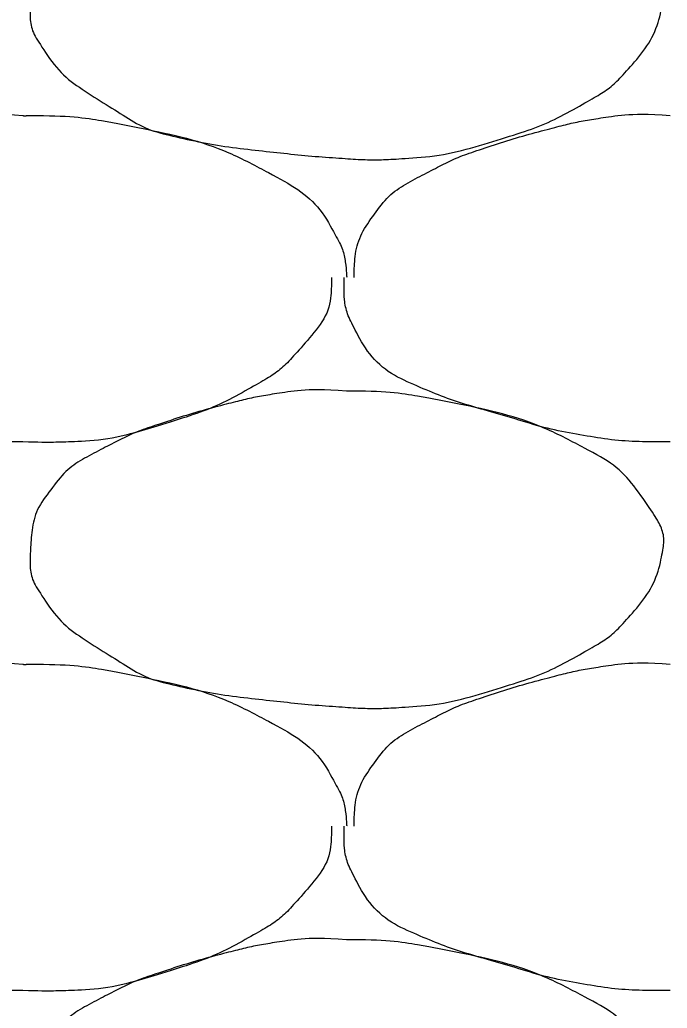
# Model space of a CAD drawing. Extents: x 1373719 to 1374161, y 379835 to 380167.
# Drawn here: x 1373963.121 to 1373963.581, y 379974.702 to 379975.406 of the extents above; entities that cross this region are included whole.
import ezdxf

# ---------------------------------------------------------------- set-up
doc = ezdxf.new("R2010")
doc.units = 0
doc.layers.add('Aggregate Base Course', color=7, linetype='Continuous')

msp = doc.modelspace()

# ---------------------------------------------------------------- linework, layer by layer
at = {"layer": 'Aggregate Base Course'}
for points, degree in [([(1373963.35316, 379975.53179), (1373963.37952, 379975.53215), (1373963.40598, 379975.52818), (1373963.43236, 379975.52279), (1373963.46458, 379975.51621), (1373963.49427, 379975.5064), (1373963.52416, 379975.49039), (1373963.5441, 379975.47971), (1373963.55773, 379975.46524), (1373963.57096, 379975.44539), (1373963.57666, 379975.43684), (1373963.57971, 379975.42702), (1373963.57816, 379975.41839), (1373963.57512, 379975.40149), (1373963.56631, 379975.3847), (1373963.55296, 379975.36979), (1373963.54453, 379975.36037), (1373963.5362, 379975.35401), (1373963.52596, 379975.34819), (1373963.50782, 379975.33787), (1373963.48995, 379975.32924), (1373963.47016, 379975.32299), (1373963.44461, 379975.31492), (1373963.41909, 379975.30843), (1373963.39276, 379975.30679), (1373963.37958, 379975.30596), (1373963.36632, 379975.30591), (1373963.35316, 379975.30679), (1373963.33334, 379975.30811), (1373963.31355, 379975.31002), (1373963.29376, 379975.31219), (1373963.27196, 379975.31458), (1373963.25046, 379975.31801), (1373963.22896, 379975.32299), (1373963.21131, 379975.32707), (1373963.19613, 379975.33651), (1373963.18036, 379975.34639), (1373963.16248, 379975.35759), (1373963.14796, 379975.36851), (1373963.13536, 379975.38779), (1373963.12888, 379975.3977), (1373963.12758, 379975.40831), (1373963.12816, 379975.41839), (1373963.129, 379975.43298), (1373963.13208, 379975.4477), (1373963.14256, 379975.46159), (1373963.15318, 379975.47565), (1373963.16473, 379975.48318), (1373963.17856, 379975.49039), (1373963.19041, 379975.49656), (1373963.20204, 379975.50236), (1373963.21456, 379975.50659), (1373963.23244, 379975.51262), (1373963.25029, 379975.51803), (1373963.26856, 379975.52279), (1373963.27989, 379975.52574), (1373963.29121, 379975.52818), (1373963.30276, 379975.52999), (1373963.31944, 379975.5326), (1373963.33646, 379975.53323), (1373963.35316, 379975.53179)], 3), ([(1373962.89776, 379975.22219), (1373962.89778, 379975.22279), (1373962.89775, 379975.22339), (1373962.89776, 379975.22399), (1373962.89809, 379975.23917), (1373962.90238, 379975.25374), (1373962.91216, 379975.26719), (1373962.92207, 379975.28081), (1373962.93433, 379975.28878), (1373962.94816, 379975.29599), (1373962.96001, 379975.30216), (1373962.97164, 379975.30796), (1373962.98416, 379975.31219), (1373963.00204, 379975.31822), (1373963.01989, 379975.32363), (1373963.03816, 379975.32839), (1373963.04949, 379975.33134), (1373963.06081, 379975.33378), (1373963.07236, 379975.33559), (1373963.08904, 379975.3382), (1373963.10606, 379975.33883), (1373963.12276, 379975.33739)], 3), ([(1373963.12276, 379975.33739), (1373963.12456, 379975.33729), (1373963.12636, 379975.33749), (1373963.12816, 379975.33739)], 2), ([(1373963.12816, 379975.33739), (1373963.15452, 379975.33775), (1373963.18098, 379975.33378), (1373963.20736, 379975.32839), (1373963.23958, 379975.32181), (1373963.26927, 379975.312), (1373963.29916, 379975.29599), (1373963.3191, 379975.28531), (1373963.335, 379975.27139), (1373963.34596, 379975.25099), (1373963.35068, 379975.24221), (1373963.35244, 379975.23328), (1373963.35316, 379975.22399), (1373963.35321, 379975.22339), (1373963.35328, 379975.22278), (1373963.35316, 379975.22219)], 3), ([(1373963.35856, 379975.22219), (1373963.35858, 379975.22279), (1373963.35855, 379975.22339), (1373963.35856, 379975.22399), (1373963.35889, 379975.23917), (1373963.36318, 379975.25374), (1373963.37296, 379975.26719), (1373963.38287, 379975.28081), (1373963.39513, 379975.28878), (1373963.40896, 379975.29599), (1373963.42081, 379975.30216), (1373963.43244, 379975.30796), (1373963.44496, 379975.31219), (1373963.46284, 379975.31822), (1373963.48069, 379975.32363), (1373963.49896, 379975.32839), (1373963.51029, 379975.33134), (1373963.52161, 379975.33378), (1373963.53316, 379975.33559), (1373963.54984, 379975.3382), (1373963.56686, 379975.33883), (1373963.58356, 379975.33739)], 3), ([(1373963.12276, 379975.10519), (1373963.12036, 379975.10519), (1373963.11796, 379975.10519), (1373963.11556, 379975.10519), (1373963.09568, 379975.10519), (1373963.07588, 379975.10705), (1373963.05616, 379975.11059), (1373963.03514, 379975.11436), (1373963.01507, 379975.12078), (1373962.99462, 379975.12666), (1373962.97695, 379975.13174), (1373962.95988, 379975.13743), (1373962.94276, 379975.14479), (1373962.92371, 379975.15297), (1373962.90784, 379975.16678), (1373962.89776, 379975.18619), (1373962.89258, 379975.19617), (1373962.89056, 379975.20631), (1373962.89056, 379975.21679), (1373962.89056, 379975.21859), (1373962.89056, 379975.22039), (1373962.89056, 379975.22219)], 3), ([(1373963.34236, 379975.22219), (1373963.34241, 379975.22039), (1373963.34243, 379975.21859), (1373963.34236, 379975.21679), (1373963.3417, 379975.19854), (1373963.33012, 379975.18273), (1373963.31716, 379975.16819), (1373963.30898, 379975.159), (1373963.3004, 379975.15241), (1373963.29016, 379975.14659), (1373963.27202, 379975.13627), (1373963.25415, 379975.12764), (1373963.23436, 379975.12139), (1373963.20881, 379975.11332), (1373963.18331, 379975.10622), (1373963.15696, 379975.10519), (1373963.14557, 379975.10474), (1373963.13415, 379975.10468), (1373963.12276, 379975.10519)], 3), ([(1373963.58356, 379975.10519), (1373963.58116, 379975.10519), (1373963.57876, 379975.10519), (1373963.57636, 379975.10519), (1373963.55648, 379975.10519), (1373963.53668, 379975.10705), (1373963.51696, 379975.11059), (1373963.49594, 379975.11436), (1373963.47587, 379975.12078), (1373963.45542, 379975.12666), (1373963.43775, 379975.13174), (1373963.42068, 379975.13743), (1373963.40356, 379975.14479), (1373963.38451, 379975.15297), (1373963.36864, 379975.16678), (1373963.35856, 379975.18619), (1373963.35338, 379975.19617), (1373963.35136, 379975.20631), (1373963.35136, 379975.21679), (1373963.35136, 379975.21859), (1373963.35136, 379975.22039), (1373963.35136, 379975.22219)], 3), ([(1373963.35316, 379975.14119), (1373963.37952, 379975.14155), (1373963.40598, 379975.13758), (1373963.43236, 379975.13219), (1373963.46458, 379975.12561), (1373963.49427, 379975.1158), (1373963.52416, 379975.09979), (1373963.5441, 379975.08911), (1373963.55773, 379975.07464), (1373963.57096, 379975.05479), (1373963.57666, 379975.04624), (1373963.57971, 379975.03642), (1373963.57816, 379975.02779), (1373963.57512, 379975.01089), (1373963.56631, 379974.9941), (1373963.55296, 379974.97919), (1373963.54453, 379974.96977), (1373963.5362, 379974.96341), (1373963.52596, 379974.95759), (1373963.50782, 379974.94727), (1373963.48995, 379974.93864), (1373963.47016, 379974.93239), (1373963.44461, 379974.92432), (1373963.41909, 379974.91783), (1373963.39276, 379974.91619), (1373963.37958, 379974.91536), (1373963.36632, 379974.91531), (1373963.35316, 379974.91619), (1373963.33334, 379974.91751), (1373963.31355, 379974.91942), (1373963.29376, 379974.92159), (1373963.27196, 379974.92398), (1373963.25046, 379974.92741), (1373963.22896, 379974.93239), (1373963.21131, 379974.93647), (1373963.19613, 379974.94591), (1373963.18036, 379974.95579), (1373963.16248, 379974.96699), (1373963.14796, 379974.97791), (1373963.13536, 379974.99719), (1373963.12888, 379975.0071), (1373963.12758, 379975.01771), (1373963.12816, 379975.02779), (1373963.129, 379975.04238), (1373963.13208, 379975.0571), (1373963.14256, 379975.07099), (1373963.15318, 379975.08505), (1373963.16473, 379975.09258), (1373963.17856, 379975.09979), (1373963.19041, 379975.10596), (1373963.20204, 379975.11176), (1373963.21456, 379975.11599), (1373963.23244, 379975.12202), (1373963.25029, 379975.12743), (1373963.26856, 379975.13219), (1373963.27989, 379975.13514), (1373963.29121, 379975.13758), (1373963.30276, 379975.13939), (1373963.31944, 379975.142), (1373963.33646, 379975.14263), (1373963.35316, 379975.14119)], 3), ([(1373962.89776, 379974.83159), (1373962.89778, 379974.83219), (1373962.89775, 379974.83279), (1373962.89776, 379974.83339), (1373962.89809, 379974.84857), (1373962.90238, 379974.86314), (1373962.91216, 379974.87659), (1373962.92207, 379974.89021), (1373962.93433, 379974.89818), (1373962.94816, 379974.90539), (1373962.96001, 379974.91156), (1373962.97164, 379974.91736), (1373962.98416, 379974.92159), (1373963.00204, 379974.92762), (1373963.01989, 379974.93303), (1373963.03816, 379974.93779), (1373963.04949, 379974.94074), (1373963.06081, 379974.94318), (1373963.07236, 379974.94499), (1373963.08904, 379974.9476), (1373963.10606, 379974.94823), (1373963.12276, 379974.94679)], 3), ([(1373963.12276, 379974.94679), (1373963.12456, 379974.94669), (1373963.12636, 379974.94689), (1373963.12816, 379974.94679)], 2), ([(1373963.12816, 379974.94679), (1373963.15452, 379974.94715), (1373963.18098, 379974.94318), (1373963.20736, 379974.93779), (1373963.23958, 379974.93121), (1373963.26927, 379974.9214), (1373963.29916, 379974.90539), (1373963.3191, 379974.89471), (1373963.335, 379974.88079), (1373963.34596, 379974.86039), (1373963.35068, 379974.85161), (1373963.35244, 379974.84268), (1373963.35316, 379974.83339), (1373963.35321, 379974.83279), (1373963.35328, 379974.83218), (1373963.35316, 379974.83159)], 3), ([(1373963.35856, 379974.83159), (1373963.35858, 379974.83219), (1373963.35855, 379974.83279), (1373963.35856, 379974.83339), (1373963.35889, 379974.84857), (1373963.36318, 379974.86314), (1373963.37296, 379974.87659), (1373963.38287, 379974.89021), (1373963.39513, 379974.89818), (1373963.40896, 379974.90539), (1373963.42081, 379974.91156), (1373963.43244, 379974.91736), (1373963.44496, 379974.92159), (1373963.46284, 379974.92762), (1373963.48069, 379974.93303), (1373963.49896, 379974.93779), (1373963.51029, 379974.94074), (1373963.52161, 379974.94318), (1373963.53316, 379974.94499), (1373963.54984, 379974.9476), (1373963.56686, 379974.94823), (1373963.58356, 379974.94679)], 3), ([(1373963.12276, 379974.71459), (1373963.12036, 379974.71459), (1373963.11796, 379974.71459), (1373963.11556, 379974.71459), (1373963.09568, 379974.71459), (1373963.07588, 379974.71645), (1373963.05616, 379974.71999), (1373963.03514, 379974.72376), (1373963.01507, 379974.73018), (1373962.99462, 379974.73606), (1373962.97695, 379974.74114), (1373962.95988, 379974.74683), (1373962.94276, 379974.75419), (1373962.92371, 379974.76237), (1373962.90784, 379974.77618), (1373962.89776, 379974.79559), (1373962.89258, 379974.80557), (1373962.89056, 379974.81571), (1373962.89056, 379974.82619), (1373962.89056, 379974.82799), (1373962.89056, 379974.82979), (1373962.89056, 379974.83159)], 3), ([(1373963.34236, 379974.83159), (1373963.34241, 379974.82979), (1373963.34243, 379974.82799), (1373963.34236, 379974.82619), (1373963.3417, 379974.80794), (1373963.33012, 379974.79213), (1373963.31716, 379974.77759), (1373963.30898, 379974.7684), (1373963.3004, 379974.76181), (1373963.29016, 379974.75599), (1373963.27202, 379974.74567), (1373963.25415, 379974.73704), (1373963.23436, 379974.73079), (1373963.20881, 379974.72272), (1373963.18331, 379974.71562), (1373963.15696, 379974.71459), (1373963.14557, 379974.71414), (1373963.13415, 379974.71408), (1373963.12276, 379974.71459)], 3), ([(1373963.58356, 379974.71459), (1373963.58116, 379974.71459), (1373963.57876, 379974.71459), (1373963.57636, 379974.71459), (1373963.55648, 379974.71459), (1373963.53668, 379974.71645), (1373963.51696, 379974.71999), (1373963.49594, 379974.72376), (1373963.47587, 379974.73018), (1373963.45542, 379974.73606), (1373963.43775, 379974.74114), (1373963.42068, 379974.74683), (1373963.40356, 379974.75419), (1373963.38451, 379974.76237), (1373963.36864, 379974.77618), (1373963.35856, 379974.79559), (1373963.35338, 379974.80557), (1373963.35136, 379974.81571), (1373963.35136, 379974.82619), (1373963.35136, 379974.82799), (1373963.35136, 379974.82979), (1373963.35136, 379974.83159)], 3), ([(1373963.35316, 379974.75059), (1373963.37952, 379974.75095), (1373963.40598, 379974.74698), (1373963.43236, 379974.74159), (1373963.46458, 379974.73501), (1373963.49427, 379974.7252), (1373963.52416, 379974.70919), (1373963.5441, 379974.69851), (1373963.55773, 379974.68404), (1373963.57096, 379974.66419), (1373963.57666, 379974.65564), (1373963.57971, 379974.64582), (1373963.57816, 379974.63719), (1373963.57512, 379974.62029), (1373963.56631, 379974.6035), (1373963.55296, 379974.58859), (1373963.54453, 379974.57917), (1373963.5362, 379974.57281), (1373963.52596, 379974.56699), (1373963.50782, 379974.55667), (1373963.48995, 379974.54804), (1373963.47016, 379974.54179), (1373963.44461, 379974.53372), (1373963.41909, 379974.52723), (1373963.39276, 379974.52559), (1373963.37958, 379974.52476), (1373963.36632, 379974.52471), (1373963.35316, 379974.52559), (1373963.33334, 379974.52691), (1373963.31355, 379974.52882), (1373963.29376, 379974.53099), (1373963.27196, 379974.53338), (1373963.25046, 379974.53681), (1373963.22896, 379974.54179), (1373963.21131, 379974.54587), (1373963.19613, 379974.55531), (1373963.18036, 379974.56519), (1373963.16248, 379974.57639), (1373963.14796, 379974.58731), (1373963.13536, 379974.60659), (1373963.12888, 379974.6165), (1373963.12758, 379974.62711), (1373963.12816, 379974.63719), (1373963.129, 379974.65178), (1373963.13208, 379974.6665), (1373963.14256, 379974.68039), (1373963.15318, 379974.69445), (1373963.16473, 379974.70198), (1373963.17856, 379974.70919), (1373963.19041, 379974.71536), (1373963.20204, 379974.72116), (1373963.21456, 379974.72539), (1373963.23244, 379974.73142), (1373963.25029, 379974.73683), (1373963.26856, 379974.74159), (1373963.27989, 379974.74454), (1373963.29121, 379974.74698), (1373963.30276, 379974.74879), (1373963.31944, 379974.7514), (1373963.33646, 379974.75203), (1373963.35316, 379974.75059)], 3)]:
    msp.add_open_spline(points, degree=degree, dxfattribs=at)

doc.saveas('drawing.dxf')
